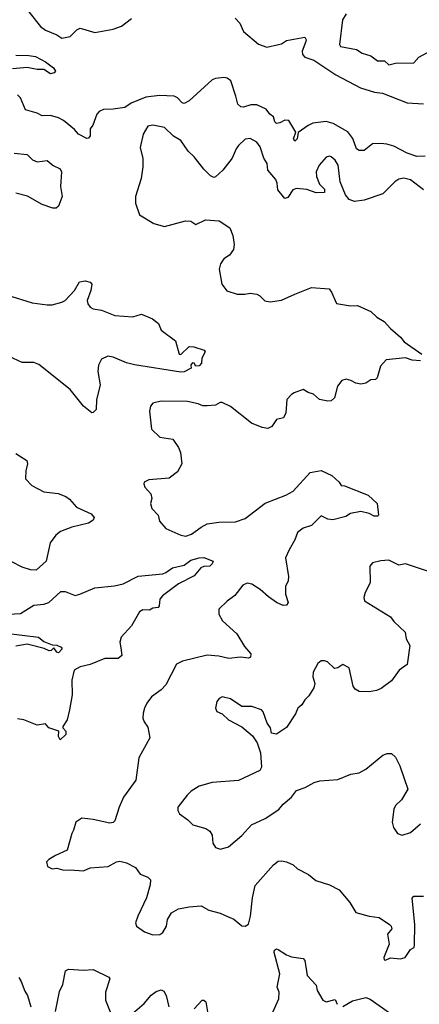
# Model space of a CAD drawing. Extents: x 1839239 to 1929705, y 762242 to 910352.
# Tile 413 of 429: x 1899869 to 1902289, y 894751 to 900716. Entities that reach past the tile are written whole.
import ezdxf

# ---------------------------------------------------------------- set-up
doc = ezdxf.new("R2010")
doc.units = 0

msp = doc.modelspace()

# ---------------------------------------------------------------- linework, layer by layer
at = {"layer": '0CON10XD'}
for points in [[(1899924.3, 900765), (1899995, 900676), (1900025, 900652.5), (1900093.3, 900625), (1900125, 900603.8), (1900175, 900614.2), (1900215, 900654), (1900235, 900664.2), (1900325, 900639.4), (1900435, 900660), (1900485, 900677.1), (1900546.4, 900723.6)], [(1901845, 900752.9), (1901823.1, 900715), (1901805.4, 900565.4), (1901810.8, 900555), (1901907.5, 900535), (1901942.8, 900512.8), (1901995, 900496.7), (1902035, 900467.5), (1902077, 900467), (1902105, 900443.6), (1902145, 900452.5), (1902254.7, 900455.3), (1902285, 900489.2), (1902365, 900530.8)], [(1901173.6, 900725), (1901202.2, 900695), (1901225.2, 900645), (1901315, 900567.8), (1901365, 900550.6), (1901435.5, 900565.5), (1901455, 900570.4), (1901485, 900590.5), (1901595, 900611.2), (1901604, 900595), (1901602.5, 900585), (1901578.9, 900525), (1901582.2, 900505), (1901595, 900490), (1901650.6, 900470.6), (1901783.3, 900383.3), (1901933.6, 900303.6), (1902017.8, 900277.8), (1902065, 900271.1), (1902215, 900212.5), (1902315, 900207.5)], [(1899845, 900500.9), (1899925, 900499.7), (1899965, 900492.7), (1900025, 900461.4), (1900073.8, 900425), (1900086.7, 900405), (1900077.5, 900395), (1900055, 900388), (1900015, 900413.8), (1899975, 900413.8), (1899913.9, 900426.1), (1899825, 900418.2)], [(1902325, 899888.9), (1902273.4, 899886.6), (1902215, 899907.3), (1902135, 899949.6), (1902092.4, 899962.4), (1902055, 899965.5), (1902005, 899964.5), (1901955, 899922.9), (1901925.5, 899924.5), (1901907.8, 899935), (1901886.9, 899996.9), (1901856.3, 900036.3), (1901767.7, 900087.7), (1901725, 900100), (1901645, 900089.6), (1901615.3, 900074.7), (1901556.2, 900033.8), (1901548.6, 899995), (1901535, 899980), (1901527.5, 899995), (1901541.2, 900035), (1901498.8, 900105), (1901475, 900108), (1901445, 900090.8), (1901425, 900088), (1901415, 900096.7), (1901406.9, 900126.9), (1901384, 900145), (1901362, 900175), (1901305, 900199.6), (1901269.1, 900200.9), (1901225, 900187.1), (1901207.5, 900187.5), (1901190, 900205), (1901177, 900253), (1901147.5, 900345), (1901125, 900362.5), (1901105, 900366.5), (1901055, 900361.1), (1901035, 900351.9), (1900895, 900224.4), (1900865, 900209.4), (1900852.2, 900212.2), (1900825, 900242.2), (1900805, 900252.7), (1900715, 900257.9), (1900632.8, 900247.2), (1900545, 900209.7), (1900505, 900185.4), (1900435, 900173.4), (1900377.2, 900172.8), (1900350.2, 900159.8), (1900335.5, 900144.5), (1900311.7, 900078.3), (1900295.8, 900055), (1900295, 900012.5), (1900285, 899998.8), (1900275, 899996), (1900225, 900022), (1900201.3, 900051.3), (1900135, 900106), (1900105, 900122.5), (1900055, 900135.4), (1900005, 900134.7), (1899975, 900150.5), (1899905, 900170.8), (1899873.8, 900243.8), (1899855, 900260.7)], [(1902315, 899685.8), (1902235, 899745.8), (1902195, 899756), (1902165, 899750), (1902140, 899735), (1902068.3, 899661.7), (1901955, 899622.5), (1901895.8, 899614.2), (1901865, 899626.2), (1901841.2, 899655), (1901808.8, 899735), (1901797.1, 899835), (1901779.2, 899865), (1901755, 899885.8), (1901745, 899889.2), (1901725, 899882.5), (1901683.3, 899835), (1901664.4, 899795), (1901665.7, 899765.7), (1901685, 899720), (1901715, 899690), (1901715, 899670), (1901665, 899666.7), (1901606.9, 899686.9), (1901545, 899694.3), (1901523.8, 899685), (1901491.7, 899638.3), (1901475, 899633.8), (1901431.9, 899685), (1901429.1, 899725), (1901419.1, 899749.1), (1901370.9, 899805), (1901367.7, 899845), (1901348, 899878), (1901325, 899945.8), (1901304.6, 899974.6), (1901265, 899995.7), (1901235, 899992.9), (1901195, 899953.6), (1901180.7, 899935), (1901155, 899876.9), (1901098.8, 899805), (1901055, 899763.8), (1901045, 899761.2), (1901025, 899771.2), (1900985, 899811.2), (1900925, 899885.7), (1900889.6, 899919.6), (1900845.5, 899985), (1900801.4, 900011.4), (1900745, 900064), (1900675, 900077.5), (1900645, 900071.2), (1900617.7, 900022.3), (1900598.8, 899941.2), (1900613.8, 899875), (1900615.6, 899825), (1900604.2, 899755), (1900570, 899645), (1900571.2, 899605), (1900595, 899533.3), (1900682.1, 899482.1), (1900745, 899464), (1900872.7, 899497.3), (1900905, 899495.8), (1900935, 899475.6), (1900995, 899504.3), (1901076.8, 899496.8), (1901141.2, 899455), (1901159.1, 899409.1), (1901168, 899355), (1901163.3, 899325), (1901139.3, 899290.7), (1901105, 899267.5), (1901085, 899237.5), (1901076.2, 899205), (1901093.8, 899115), (1901124.1, 899074.1), (1901185, 899053.3), (1901233, 899053), (1901265, 899060), (1901305, 899053.8), (1901324.1, 899044.1), (1901353.9, 899013.9), (1901385, 899007.5), (1901455, 899016.7), (1901535, 899053.8), (1901635, 899093.8), (1901742.5, 899085), (1901758, 899065), (1901787, 898997), (1901873, 898983), (1901915, 898984), (1901995, 898948.8), (1902032.5, 898915), (1902075, 898888.8), (1902114.6, 898844.6), (1902175, 898793.8), (1902196.2, 898765), (1902305, 898690)], [(1899835, 899908), (1899915, 899900), (1899947, 899867), (1899975, 899855.7), (1900035, 899864), (1900072.7, 899832.7), (1900115, 899812.5), (1900123.3, 899795), (1900116.7, 899705), (1900126.2, 899645), (1900105, 899587.5), (1900090, 899575), (1900070, 899575), (1900006.1, 899596.1), (1899917.3, 899647.3), (1899846.3, 899666.3)], [(1899789.7, 899049.7), (1899945, 899001.9), (1900035, 898988.2), (1900065, 898989.1), (1900125, 899004.6), (1900145, 899015.5), (1900201.8, 899075), (1900232.1, 899127.9), (1900265, 899134.4), (1900295.5, 899125.5), (1900305.8, 899115), (1900299.5, 899075), (1900278.5, 899015), (1900282.5, 898995), (1900295.8, 898975), (1900315, 898964.4), (1900365.5, 898955.5), (1900445, 898923.3), (1900554.3, 898915.7), (1900607.1, 898932.9), (1900673.6, 898905), (1900708.8, 898875), (1900726.2, 898835), (1900811.7, 898771.7), (1900835, 898689.2), (1900845, 898686.9), (1900895, 898735.6), (1900923.7, 898733.7), (1900986.2, 898715), (1900992.5, 898705), (1900972.5, 898665), (1900970, 898635), (1900955, 898619.2), (1900936.4, 898616.4), (1900926.2, 898635), (1900915, 898638), (1900906.2, 898625), (1900906.7, 898605), (1900865, 898582.7), (1900845, 898580.8), (1900565, 898624.6), (1900515, 898637.1), (1900435, 898671.4), (1900402.9, 898677.1), (1900365, 898658.8), (1900346.9, 898623.1), (1900341.5, 898585), (1900356.9, 898505), (1900334, 898414), (1900332, 898355), (1900315, 898336.2), (1900305, 898334), (1900254.7, 898374.7), (1900175.3, 898475.3), (1899985, 898628), (1899955, 898638.6), (1899885, 898639.4), (1899805, 898676)], [(1902295, 898650), (1902245, 898654.3), (1902205, 898667.1), (1902087.5, 898655), (1902053, 898617), (1902033.9, 898546.1), (1902023.9, 898536.1), (1901995, 898534.2), (1901965, 898513.8), (1901935, 898508.8), (1901905, 898513.8), (1901875, 898531.2), (1901845, 898538.8), (1901819.3, 898530.7), (1901794.2, 898495.8), (1901776.2, 898425), (1901755, 898406.2), (1901735, 898404.2), (1901685, 898414.3), (1901648.5, 898448.5), (1901615, 898458.1), (1901585, 898476.7), (1901532, 898455), (1901514.8, 898445.2), (1901486.7, 898415), (1901480, 898335), (1901466.8, 898303.2), (1901425, 898293.3), (1901395, 898251.2), (1901371.2, 898238.8), (1901336.7, 898245), (1901272.6, 898272.6), (1901145, 898373.1), (1901095, 898397.9), (1901082.7, 898397.3), (1901055, 898380), (1901004.1, 898375.9), (1900977.3, 898377.3), (1900949.7, 898389.7), (1900885, 898403.5), (1900725, 898405.7), (1900675, 898393.8), (1900662, 898375), (1900656, 898345), (1900668, 898235), (1900717.6, 898187.6), (1900795.7, 898175.7), (1900830, 898125), (1900842, 898095), (1900851.2, 898025), (1900825, 897976.7), (1900775, 897938), (1900651.9, 897928.1), (1900623.3, 897915), (1900620, 897905), (1900626.2, 897885), (1900663.9, 897843.9), (1900668.8, 897815), (1900662, 897785), (1900668.8, 897755), (1900707.5, 897715), (1900715, 897677.5), (1900753.8, 897633.8), (1900845, 897592.5), (1900875, 897588), (1900909.7, 897600.3), (1900967.4, 897642.6), (1901005, 897661.1), (1901075, 897672.2), (1901175, 897674.3), (1901235, 897693.3), (1901355, 897786.4), (1901481.4, 897835), (1901525, 897860), (1901627.8, 897972.2), (1901695, 897985.8), (1901760, 897955), (1901803.3, 897915), (1901815, 897893.8), (1901835, 897892), (1901980, 897835), (1902033.8, 897785), (1902042.5, 897715), (1902035, 897707.5), (1902015, 897708.8), (1901985, 897724), (1901935, 897736.2), (1901872.5, 897725), (1901843.9, 897706.1), (1901765, 897686.2), (1901735, 897690), (1901695, 897710), (1901635, 897652.5), (1901585, 897635.8), (1901551.5, 897608.5), (1901535.8, 897565), (1901500, 897505), (1901479.4, 897455), (1901497, 897343), (1901494.2, 897315.8), (1901477.7, 897282.3), (1901478.1, 897235), (1901493.8, 897185), (1901485, 897168.8), (1901465, 897168), (1901425, 897184.4), (1901375, 897218.9), (1901325, 897263.6), (1901275, 897296.4), (1901247, 897303), (1901220.3, 897289.7), (1901172.1, 897227.9), (1901125, 897194.3), (1901074.4, 897145.6), (1901074, 897115), (1901097.5, 897075), (1901184.2, 896995), (1901229.7, 896919.7), (1901268.8, 896875), (1901266.7, 896855), (1901255, 896848.8), (1901206, 896854), (1901135, 896846.5), (1901075, 896861.1), (1901005, 896865.7), (1900855, 896830.8), (1900817.9, 896812.1), (1900754.5, 896685.5), (1900725, 896655.8), (1900666.7, 896613.3), (1900638, 896575), (1900625.8, 896545), (1900615.8, 896515), (1900614.3, 896485), (1900622.2, 896462.2), (1900645, 896430), (1900657.8, 896365), (1900591.1, 896245), (1900571.7, 896108.3), (1900498, 896005), (1900470.8, 895945), (1900445, 895863.3), (1900435, 895852), (1900415, 895848.6), (1900315, 895871.4), (1900245, 895878), (1900208.8, 895855), (1900195.8, 895805), (1900185, 895786.7), (1900155.8, 895684.2), (1900085, 895653.3), (1900045, 895627.5), (1900032.5, 895615), (1900037.5, 895585), (1900065, 895571.2), (1900095, 895576.2), (1900136.4, 895563.6), (1900175, 895566.2), (1900255, 895558.8), (1900295, 895577.1), (1900405, 895586), (1900455, 895614), (1900475, 895617.5), (1900515, 895607.5), (1900570.5, 895580.5), (1900599.5, 895539.5), (1900645, 895521.2), (1900661.2, 895505), (1900659.2, 895475), (1900637.5, 895395), (1900584, 895285), (1900571.2, 895245), (1900576.7, 895225), (1900625, 895190), (1900675, 895172.5), (1900717, 895173), (1900735, 895186.2), (1900757.1, 895225), (1900764, 895265), (1900788.8, 895305), (1900831.2, 895328.8), (1900895, 895342), (1900968.3, 895348.3), (1901015, 895321.2), (1901083.9, 895303.9), (1901127.5, 895282.5), (1901165, 895266.2), (1901215, 895226.7), (1901235, 895223.3), (1901253.9, 895236.1), (1901267.1, 895285), (1901278.2, 895395), (1901295, 895470), (1901405, 895595.6), (1901435, 895618.5), (1901455, 895620.8), (1901485, 895614.3), (1901525.4, 895595.4), (1901551.3, 895571.3), (1901617, 895537), (1901661.7, 895501.7), (1901745.5, 895475.5), (1901803.3, 895445), (1901867.3, 895367.3), (1901905, 895307.5), (1901985, 895284), (1902045, 895277.5), (1902107.5, 895235), (1902117.5, 895225), (1902121.7, 895208.3), (1902096.7, 895175), (1902106.2, 895115), (1902073.3, 895035), (1902075, 895020), (1902085, 895017.5), (1902115, 895032), (1902175, 895025.7), (1902203.3, 895035), (1902235, 895083.8), (1902257.5, 895095), (1902259.3, 895110.7)], [(1899845, 898088.1), (1899911.9, 898045), (1899916.5, 898025), (1899906.1, 897983.9), (1899903.5, 897935), (1899942.2, 897895), (1900015, 897856.8), (1900102.5, 897845), (1900148.3, 897828.3), (1900171.2, 897811.2), (1900212.6, 897762.6), (1900302.1, 897722.1), (1900319.5, 897699.5), (1900315, 897683.8), (1900286.7, 897665), (1900185, 897642.2), (1900116.2, 897615), (1900087.2, 897592.8), (1900053.6, 897546.4), (1900030, 897435), (1899968.3, 897381.7), (1899935, 897383.8), (1899885, 897398.8), (1899760, 897465)], [(1899725, 897109.6), (1899875, 897118.1), (1899955, 897168.8), (1900015, 897176), (1900045, 897186.2), (1900117.7, 897252.3), (1900145, 897252), (1900205, 897227.5), (1900234.3, 897235.7), (1900325, 897274), (1900443.6, 897286.4), (1900495, 897298.5), (1900585.7, 897344.3), (1900735, 897359.1), (1900755, 897366.5), (1900794.6, 897395.4), (1900865, 897411.2), (1900905, 897442.1), (1900955, 897456.5), (1900985, 897457.1), (1901040, 897435), (1901035, 897420), (1901020, 897405), (1900985, 897403.8), (1900965, 897396.2), (1900925, 897347.5), (1900831.4, 897298.6), (1900734, 897225), (1900718, 897205), (1900713.8, 897165), (1900707.5, 897155), (1900675, 897150), (1900655, 897139.7), (1900615, 897141.6), (1900595, 897128.1), (1900545.2, 897044.8), (1900484.4, 896975.6), (1900476.2, 896945), (1900481.4, 896911.4), (1900487.5, 896865), (1900465, 896845.4), (1900385, 896845.7), (1900295, 896810.3), (1900235, 896794.6), (1900200, 896775), (1900184.1, 896715), (1900186.9, 896625), (1900170.6, 896535), (1900156, 896475), (1900130.8, 896435), (1900130, 896425), (1900148, 896405), (1900148.5, 896385), (1900115, 896354), (1900104.2, 896374.2), (1900106, 896406), (1900046.3, 896426.3), (1900025, 896450), (1899975, 896442), (1899894.5, 896474.5), (1899855, 896480.6)], [(1902375, 897362.7), (1902205, 897420), (1902165, 897411.8), (1902105, 897441.4), (1902055, 897438), (1902005, 897426.2), (1901990, 897405), (1901991.2, 897305), (1901961.2, 897245), (1901953.3, 897215), (1901956.4, 897196.4), (1902115, 897098.8), (1902135, 897070), (1902203.3, 897005), (1902208.8, 896965), (1902231.2, 896925), (1902215, 896810), (1902166.7, 896775), (1902119.5, 896710.5), (1902057.5, 896665), (1902028.8, 896651.2), (1901985, 896644.2), (1901925, 896646.7), (1901900.5, 896660.5), (1901888.3, 896678.3), (1901865, 896788.8), (1901825, 896808.8), (1901795, 896788.8), (1901775, 896786.2), (1901733.8, 896825), (1901715, 896832.5), (1901695, 896832), (1901673.8, 896815), (1901645.8, 896764.2), (1901644.2, 896734.2), (1901656.7, 896695), (1901650.7, 896669.3), (1901620.5, 896619.5), (1901595, 896596.2), (1901577.1, 896565), (1901552.9, 896545), (1901538.5, 896511.5), (1901485, 896427.5), (1901425, 896386.7), (1901393, 896393), (1901387.5, 896425), (1901366.7, 896455), (1901343.6, 896523.6), (1901332.5, 896535), (1901275, 896556), (1901215, 896556.2), (1901145, 896602), (1901095, 896613.8), (1901076.1, 896603.9), (1901062, 896585), (1901053.8, 896545), (1901062.5, 896525), (1901095, 896511.2), (1901133.3, 896475), (1901215, 896431.2), (1901277.8, 896377.8), (1901308, 896335), (1901328, 896275), (1901333, 896187), (1901323, 896167), (1901195, 896106.2), (1901035, 896094), (1900955, 896072), (1900907.7, 896042.3), (1900882.3, 896017.7), (1900826.7, 895945), (1900826.7, 895925), (1900836.7, 895905), (1900888.1, 895868.1), (1900917.7, 895837.7), (1900995.8, 895815.8), (1901019.7, 895799.7), (1901033.8, 895775), (1901037.7, 895727.7), (1901055, 895700), (1901085, 895691.2), (1901132.5, 895705), (1901215, 895773.3), (1901272.7, 895837.3), (1901355, 895876.2), (1901439.1, 895930.9), (1901465, 895963.3), (1901513.9, 896006.1), (1901545, 896046.2), (1901597.5, 896065), (1901652.5, 896095), (1901686.1, 896103.9), (1901795, 896112.5), (1901875, 896145.8), (1901925, 896154.3), (1901964.5, 896175.5), (1902068.8, 896261.2), (1902095, 896270.8), (1902119.7, 896269.7), (1902145, 896248.8), (1902171.4, 896195), (1902220, 896055), (1902180.3, 895989.7), (1902144.3, 895955), (1902135, 895932.5), (1902124.3, 895854.3), (1902132.1, 895822.1), (1902155.9, 895785.9), (1902185, 895776.2), (1902235, 895790.8), (1902295.8, 895845)], [(1899785, 896999.2), (1899983.8, 896975), (1900015, 896950), (1900065, 896928.8), (1900095, 896926), (1900120, 896915), (1900126.2, 896905), (1900105, 896880.6), (1900095, 896884.4), (1900075, 896910), (1900059.4, 896895), (1900047.1, 896892.9), (1900016.9, 896906.9), (1899915, 896933.4), (1899845, 896921.6)], [(1902259.3, 895110.7), (1902262.2, 895235), (1902245.5, 895394.5), (1902255, 895405.7), (1902315, 895405.6)], [(1901394.8, 894685), (1901437.9, 894785), (1901439.8, 894825), (1901428.2, 894855), (1901443.5, 894935), (1901409.4, 895065), (1901412.1, 895077.9), (1901423.9, 895086.1), (1901435, 895083.8), (1901485, 895050.8), (1901515, 895039.2), (1901585, 895028), (1901595, 895016.7), (1901609.2, 894925), (1901665, 894867.5), (1901670, 894835), (1901705, 894776.7), (1901725, 894766.2), (1901780, 894780), (1901790.7, 894750.7)], [(1900085, 894707.5), (1900110.6, 894829.4), (1900129.8, 894870.2), (1900145.6, 894954.4), (1900165.4, 894964.6), (1900255, 894958.6), (1900315, 894961.9), (1900408.8, 894915), (1900415.8, 894905), (1900388.6, 894825), (1900388.9, 894775), (1900424.3, 894685)], [(1899863.5, 894913.5), (1899879.1, 894889.1), (1899899.7, 894829.7), (1899916.2, 894805), (1899935.7, 894735)], [(1900551.4, 894695), (1900623.3, 894756.7), (1900665, 894805.8), (1900695, 894827.5), (1900725, 894838), (1900741.2, 894831.2), (1900756, 894805), (1900771.2, 894735)], [(1901825, 894737.1), (1901885, 894771.4), (1901965, 894792.1), (1901991.7, 894781.7), (1902155, 894666)], [(1900925, 894724.4), (1900975, 894776), (1900985, 894776.2), (1900996, 894765), (1901005.6, 894705.6)]]:
    msp.add_lwpolyline(points, dxfattribs=at)

doc.saveas('drawing.dxf')
